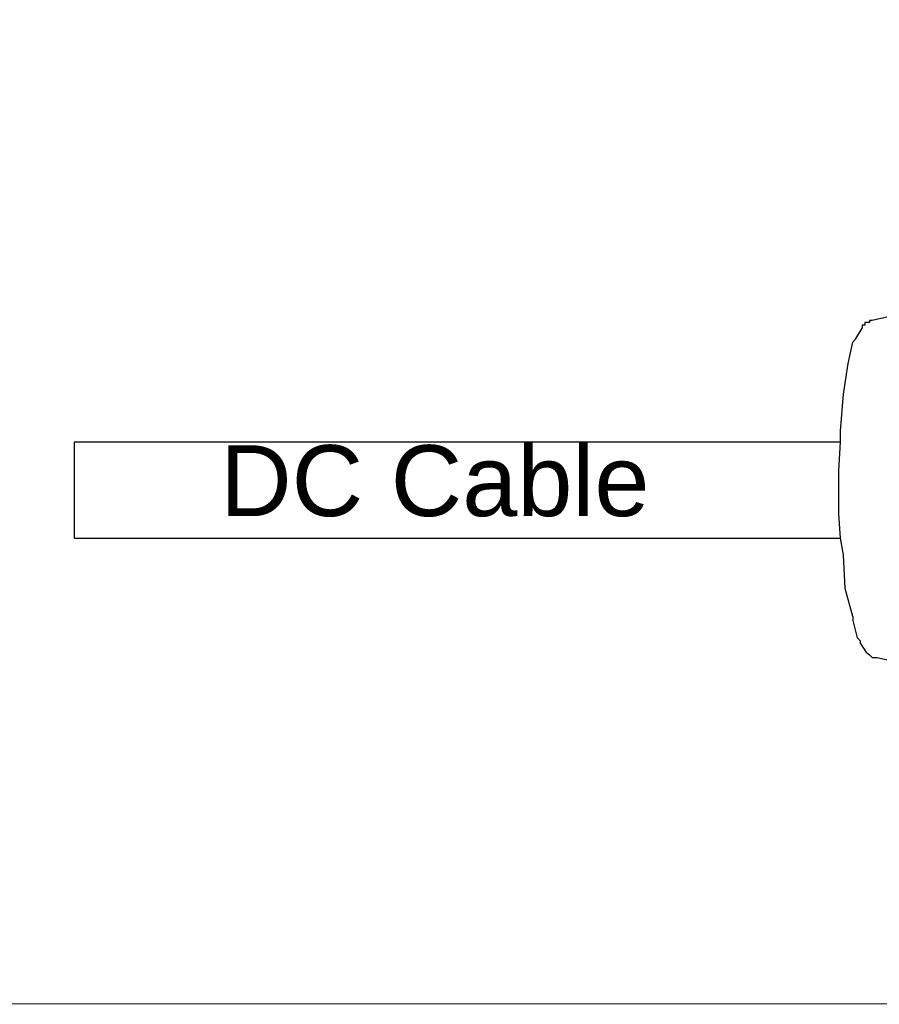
# Model space of a CAD drawing. Header units: millimetres. Extents: x 1114507 to 93926427, y 174473 to 817039.
# Tile 431 of 483: x 2215130 to 2217511, y 763991 to 766717. Entities that reach past the tile are written whole.
import ezdxf

# ---------------------------------------------------------------- set-up
doc = ezdxf.new("R2010")
doc.units = ezdxf.units.MM
doc.styles.add('Arial$001', font='arial.ttf', dxfattribs={"height": 2.041488})
doc.styles.add('Суннат', font='ariali.ttf', dxfattribs={"height": 250})

msp = doc.modelspace()

# ---------------------------------------------------------------- linework, layer by layer
at = {"color": 7, "linetype": 'Continuous', "lineweight": 9, "elevation": -2718483}
msp.add_lwpolyline([(2210427, 772809.4), (2229627.9, 772809.4), (2229626.2, 763992.8), (2210427, 763992.8)], close=True, dxfattribs=at)
at = {"color": 7, "linetype": 'Continuous', "lineweight": -2, "elevation": -2718483}
for points in [[(2217636.4, 765917.9), (2217491.7, 765884.3), (2217491.7, 765884.3)], [(2217463.3, 765871.4), (2217463.3, 765863.6), (2217463.3, 765863.6)], [(2217471, 765871.4), (2217463.3, 765871.4), (2217463.3, 765871.4)], [(2217476.2, 765879.1), (2217471, 765879.1), (2217471, 765879.1)], [(2217471, 765879.1), (2217471, 765871.4), (2217471, 765871.4)], [(2217484, 765879.1), (2217476.2, 765879.1), (2217476.2, 765879.1)], [(2217491.7, 765884.3), (2217484, 765884.3), (2217484, 765884.3)], [(2217484, 765884.3), (2217484, 765879.1), (2217484, 765879.1)], [(2217445.2, 765832.6), (2217463.3, 765863.6), (2217463.3, 765863.6)], [(2217424.5, 765765.4), (2217437.4, 765824.9), (2217437.4, 765824.9)], [(2217437.4, 765824.9), (2217445.2, 765832.6), (2217445.2, 765832.6)], [(2217411.6, 765680.2), (2217424.5, 765765.4), (2217424.5, 765765.4)], [(2217403.8, 765579.4), (2217411.6, 765680.2), (2217411.6, 765680.2)], [(2217403.8, 765548.4), (2217403.8, 765579.4), (2217403.8, 765579.4)], [(2215282.4, 765548.4), (2217403.8, 765548.4), (2217403.8, 765548.4)], [(2215282.4, 765282.2), (2215282.4, 765548.4), (2215282.4, 765548.4)], [(2217398.7, 765468.3), (2217403.8, 765548.4), (2217403.8, 765548.4)], [(2217398.7, 765349.4), (2217398.7, 765468.3), (2217398.7, 765468.3)], [(2217403.8, 765282.2), (2217398.7, 765349.4), (2217398.7, 765349.4)], [(2215282.4, 765282.2), (2217403.8, 765282.2), (2217403.8, 765282.2)], [(2217411.6, 765235.7), (2217403.8, 765282.2), (2217403.8, 765282.2)], [(2217416.8, 765142.7), (2217411.6, 765235.7), (2217411.6, 765235.7)], [(2217437.4, 765065.2), (2217416.8, 765142.7), (2217416.8, 765142.7)], [(2217437.4, 765065.2), (2217437.4, 765057.4), (2217437.4, 765057.4)], [(2217450.4, 765005.7), (2217437.4, 765057.4), (2217437.4, 765057.4)], [(2217450.4, 765005.7), (2217458.1, 764998), (2217458.1, 764998)], [(2217458.1, 764998), (2217458.1, 764992.8), (2217458.1, 764992.8)], [(2217476.2, 764964.4), (2217458.1, 764992.8), (2217458.1, 764992.8)], [(2217476.2, 764964.4), (2217484, 764959.2), (2217484, 764959.2)], [(2217484, 764959.2), (2217491.7, 764951.5), (2217491.7, 764951.5)], [(2217491.7, 764951.5), (2217496.9, 764951.5), (2217496.9, 764951.5)], [(2217496.9, 764951.5), (2217504.6, 764951.5), (2217504.6, 764951.5)], [(2217504.6, 764951.5), (2217597.6, 764930.8), (2217597.6, 764930.8)]]:
    msp.add_lwpolyline(points, dxfattribs=at)
for points in [[(2217445.2, 765832.6), (2217445.2, 765832.6)], [(2217424.5, 765765.4), (2217424.5, 765765.4)], [(2217398.7, 765468.3), (2217398.7, 765468.3)], [(2217398.7, 765349.4), (2217398.7, 765349.4)], [(2217458.1, 764992.8), (2217458.1, 764992.8)], [(2217484, 764959.2), (2217484, 764959.2)], [(2217496.9, 764951.5), (2217496.9, 764951.5)]]:
    msp.add_lwpolyline(points, close=True, dxfattribs=at)

# ---------------------------------------------------------------- texts
at = {"color": 7, "style": 'Arial$001'}
msp.add_text('DC Cable', height=196.4, dxfattribs=at).set_placement((2215685.5, 765342.9, -2718483))
at = {"color": 0, "insert": (2009132.2, 765254.1), "char_height": 200, "width": 5434.652, "attachment_point": 1, "style": 'Суннат'}
msp.add_mtext('\\pi1694.65184;{\\fISOCPEUR|b0|i0|c204|p34;\\LВвод от солнечных панелей к \\fISOCPEUR|b0|i0|c0|p34;\\P\\pi3194.65184;\\fISOCPEUR|b0|i0|c204|p34;инвертор с крыши }', dxfattribs=at)

doc.saveas('drawing.dxf')
